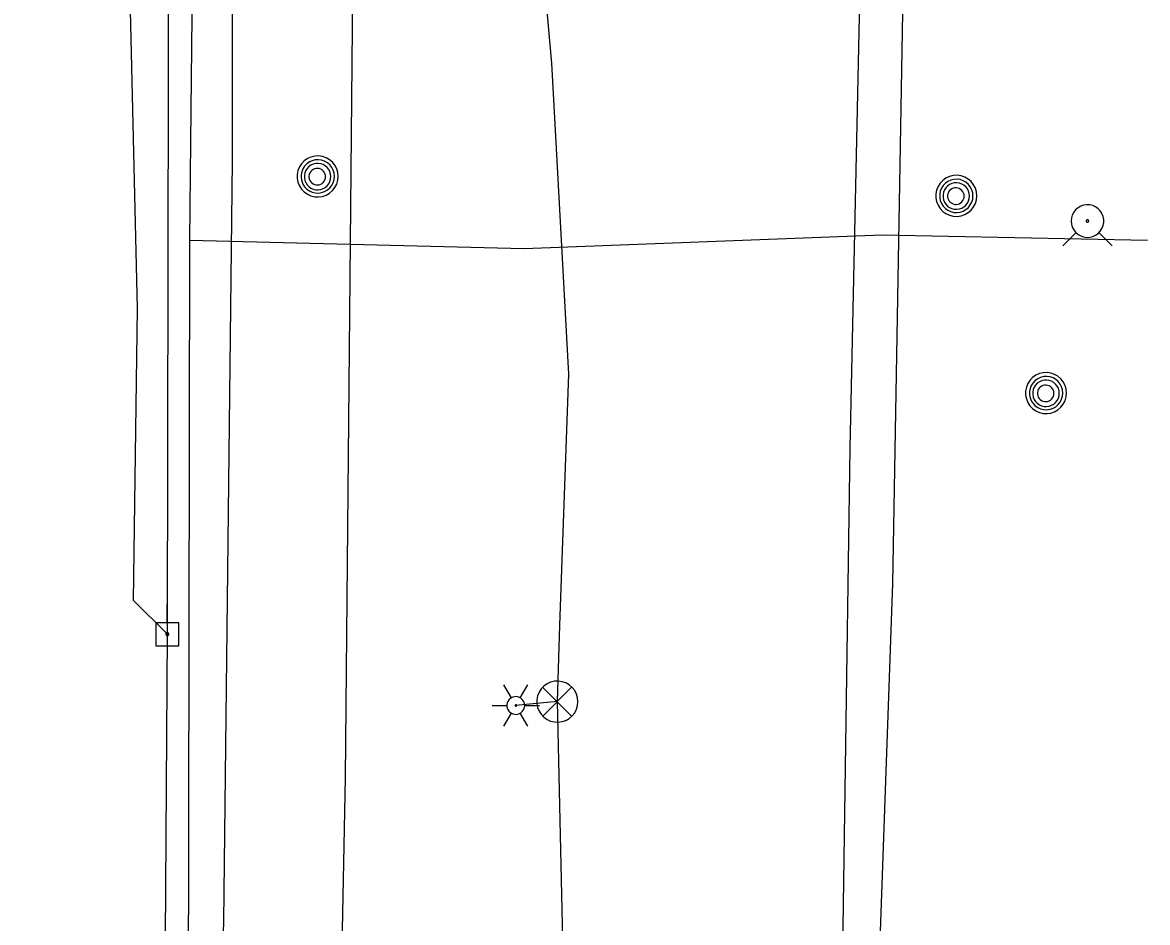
# Model space of a CAD drawing. Extents: x 596028 to 606371, y 330010 to 403088.
# Drawn here: x 601990.9 to 602171.6, y 362292.3 to 362436.9 of the extents above; entities that cross this region are included whole.
import ezdxf

# ---------------------------------------------------------------- set-up
doc = ezdxf.new("R2010")
doc.units = 0
for name, color, linetype in [('E_LTG', 7, 'Continuous'), ('E_SIG', 7, 'Continuous'), ('E_UTL_E_UG', 7, 'Continuous'), ('E_UTL_EPowerPole', 7, 'Continuous'), ('E_UTL_FO_UG', 7, 'Continuous'), ('E_UTL_G_UG', 7, 'Continuous'), ('E_UTL_MH', 7, 'Continuous'), ('E_UTL_Overhead', 7, 'Continuous'), ('E_UTL_T_UG', 7, 'Continuous'), ('E_UTL_W_UG', 7, 'Continuous'), ('E_UTL_WHydrant', 7, 'Continuous')]:
    doc.layers.add(name, color=color, linetype=linetype)

msp = doc.modelspace()

# ---------------------------------------------------------------- linework, layer by layer
at = {"layer": 'E_LTG'}
for points in [[(602069.42, 362328.37), (602068.23, 362330.43)], [(602070.85, 362328.37), (602072.04, 362330.43)], [(602071.56, 362327.13), (602071.54, 362327.4), (602071.46, 362327.66), (602071.34, 362327.91), (602071.17, 362328.12), (602070.96, 362328.3), (602070.73, 362328.43), (602070.47, 362328.52), (602070.2, 362328.56), (602069.93, 362328.55), (602069.67, 362328.48), (602069.42, 362328.37), (602069.2, 362328.21), (602069.01, 362328.02), (602068.86, 362327.79), (602068.76, 362327.54), (602068.71, 362327.27), (602068.71, 362327), (602068.76, 362326.73), (602068.86, 362326.48), (602069.01, 362326.25), (602069.2, 362326.05), (602069.42, 362325.9), (602069.67, 362325.78), (602069.93, 362325.72), (602070.2, 362325.71), (602070.47, 362325.74), (602070.73, 362325.83), (602070.96, 362325.97), (602071.17, 362326.15), (602071.34, 362326.36), (602071.46, 362326.6), (602071.54, 362326.86), (602071.56, 362327.13)], [(602071.56, 362327.13), (602071.54, 362327.4), (602071.46, 362327.66), (602071.34, 362327.91), (602071.17, 362328.12), (602070.96, 362328.3), (602070.73, 362328.43), (602070.47, 362328.52), (602070.2, 362328.56), (602069.93, 362328.55), (602069.67, 362328.48), (602069.42, 362328.37), (602069.2, 362328.21), (602069.01, 362328.02), (602068.86, 362327.79), (602068.76, 362327.54), (602068.71, 362327.27), (602068.71, 362327), (602068.76, 362326.73), (602068.86, 362326.48), (602069.01, 362326.25), (602069.2, 362326.05), (602069.42, 362325.9), (602069.67, 362325.78), (602069.93, 362325.72), (602070.2, 362325.71), (602070.47, 362325.74), (602070.73, 362325.83), (602070.96, 362325.97), (602071.17, 362326.15), (602071.34, 362326.36), (602071.46, 362326.6), (602071.54, 362326.86), (602071.56, 362327.13)], [(602071.56, 362327.13), (602071.54, 362327.4), (602071.46, 362327.66), (602071.34, 362327.91), (602071.17, 362328.12), (602070.96, 362328.3), (602070.73, 362328.43), (602070.47, 362328.52), (602070.2, 362328.56), (602069.93, 362328.55), (602069.67, 362328.48), (602069.42, 362328.37), (602069.2, 362328.21), (602069.01, 362328.02), (602068.86, 362327.79), (602068.76, 362327.54), (602068.71, 362327.27), (602068.71, 362327), (602068.76, 362326.73), (602068.86, 362326.48), (602069.01, 362326.25), (602069.2, 362326.05), (602069.42, 362325.9), (602069.67, 362325.78), (602069.93, 362325.72), (602070.2, 362325.71), (602070.47, 362325.74), (602070.73, 362325.83), (602070.96, 362325.97), (602071.17, 362326.15), (602071.34, 362326.36), (602071.46, 362326.6), (602071.54, 362326.86), (602071.56, 362327.13)], [(602066.32, 362327.13), (602068.7, 362327.13)], [(602070.25, 362327.13), (602070.25, 362327.16), (602070.24, 362327.18), (602070.23, 362327.2), (602070.22, 362327.22), (602070.2, 362327.23), (602070.18, 362327.24), (602070.16, 362327.25), (602070.14, 362327.25), (602070.12, 362327.25), (602070.09, 362327.25), (602070.07, 362327.24), (602070.06, 362327.22), (602070.04, 362327.21), (602070.03, 362327.19), (602070.02, 362327.17), (602070.02, 362327.14), (602070.02, 362327.12), (602070.02, 362327.1), (602070.03, 362327.08), (602070.04, 362327.06), (602070.06, 362327.04), (602070.07, 362327.03), (602070.09, 362327.02), (602070.12, 362327.02), (602070.14, 362327.01), (602070.16, 362327.02), (602070.18, 362327.03), (602070.2, 362327.04), (602070.22, 362327.05), (602070.23, 362327.07), (602070.24, 362327.09), (602070.25, 362327.11), (602070.25, 362327.13)], [(602071.56, 362327.13), (602073.94, 362327.13)], [(602068.23, 362323.83), (602069.42, 362325.9)], [(602072.04, 362323.83), (602070.85, 362325.9)]]:
    msp.add_lwpolyline(points, dxfattribs=at)
at = {"layer": 'E_SIG'}
for points in [[(602080.11, 362327.76), (602080.05, 362328.38), (602079.87, 362328.98), (602079.59, 362329.54), (602079.2, 362330.03), (602078.72, 362330.44), (602078.18, 362330.76), (602077.59, 362330.96), (602076.97, 362331.05), (602076.34, 362331.02), (602075.73, 362330.88), (602075.16, 362330.61), (602074.65, 362330.25), (602074.22, 362329.8), (602073.88, 362329.27), (602073.64, 362328.69), (602073.53, 362328.07), (602073.53, 362327.44), (602073.64, 362326.83), (602073.88, 362326.24), (602074.22, 362325.72), (602074.65, 362325.26), (602075.16, 362324.9), (602075.73, 362324.64), (602076.34, 362324.49), (602076.97, 362324.46), (602077.59, 362324.55), (602078.18, 362324.75), (602078.72, 362325.07), (602079.2, 362325.48), (602079.59, 362325.97), (602079.87, 362326.53), (602080.05, 362327.13), (602080.11, 362327.76)], [(602079.07, 362330.09), (602074.46, 362325.43)], [(602074.46, 362330.04), (602079.12, 362325.39)]]:
    msp.add_lwpolyline(points, dxfattribs=at)
at = {"layer": 'E_UTL_E_UG'}
for points in [[(602127.16, 361969.58), (602118.86, 362084.69), (602120.78, 362185.95), (602122.24, 362258.58), (602123.84, 362368.46), (602125.59, 362450.35), (602124.93, 362550.41), (602127.73, 362610.78), (602126.17, 362644.72), (602128.54, 362722.37), (602129.66, 362860.25), (602130.66, 362957.55), (602132.2, 363238.39)], [(601990.89, 362161.71), (602000.2, 362169.24), (602002.42, 362170.35), (602013.65, 362177.81), (602031.68, 362181.87), (602062.88, 362189.43), (602074.49, 362234.65), (602077.96, 362277.66), (602076.81, 362327.76), (602077.23, 362340.04), (602078.64, 362380.35), (602075.91, 362430.33), (602069.35, 362504.17), (602068.62, 362512.42), (602070.15, 362602.43), (602073.48, 362696.99), (602074.18, 362713.08), (602078.02, 362713.41)], [(602008.74, 362344), (602009.37, 362390.94), (602006.47, 362514.12)], [(602008.74, 362344), (602014.17, 362338.59)], [(602076.81, 362327.76), (602070.13, 362327.13)]]:
    msp.add_lwpolyline(points, dxfattribs=at)
at = {"layer": 'E_UTL_EPowerPole'}
for points in [[(602014.14, 362340.44), (602014.14, 362343.34)], [(602015.98, 362340.44), (602012.29, 362340.44)], [(602012.29, 362340.44), (602012.29, 362336.74)], [(602014.41, 362338.59), (602014.4, 362338.64), (602014.39, 362338.68), (602014.37, 362338.72), (602014.34, 362338.76), (602014.31, 362338.79), (602014.27, 362338.81), (602014.23, 362338.82), (602014.18, 362338.83), (602014.14, 362338.83), (602014.09, 362338.82), (602014.05, 362338.8), (602014.01, 362338.77), (602013.98, 362338.74), (602013.96, 362338.7), (602013.94, 362338.66), (602013.93, 362338.62), (602013.93, 362338.57), (602013.94, 362338.53), (602013.96, 362338.48), (602013.98, 362338.45), (602014.01, 362338.41), (602014.05, 362338.39), (602014.09, 362338.37), (602014.14, 362338.36), (602014.18, 362338.35), (602014.23, 362338.36), (602014.27, 362338.38), (602014.31, 362338.4), (602014.34, 362338.43), (602014.37, 362338.46), (602014.39, 362338.5), (602014.4, 362338.55), (602014.41, 362338.59)], [(602015.98, 362336.74), (602015.98, 362340.44)], [(602012.29, 362336.74), (602015.98, 362336.74)]]:
    msp.add_lwpolyline(points, dxfattribs=at)
at = {"layer": 'E_UTL_FO_UG'}
msp.add_lwpolyline([(602127.89, 362175.18), (602126.8, 362194.14), (602128.15, 362274.2), (602130.71, 362346.76), (602132.5, 362450.75), (602133.15, 362532.1), (602131.45, 362611.96), (602133.29, 362640.79), (602135.72, 362686.34), (602124.01, 362688.17), (602135.59, 362690.4), (602139.13, 362767.82), (602137.22, 362813.98), (602144.45, 362819.7), (602163.94, 362825.93)], dxfattribs=at)
at = {"layer": 'E_UTL_G_UG'}
for points in [[(602006.19, 361898.25), (602007.8, 361966.28), (602006.99, 362034.08), (602007.38, 362096.36), (602006.23, 362168.05), (602009.29, 362218.56), (602016.32, 362228.29), (602017.54, 362278.74), (602017.69, 362337.76), (602017.76, 362401.91), (602017.91, 362417.63), (602019.15, 362534.49), (602010.83, 362544.4)], [(602017.76, 362401.91), (602071.5, 362400.58), (602129, 362402.77), (602171.6, 362401.9)]]:
    msp.add_lwpolyline(points, dxfattribs=at)
at = {"layer": 'E_UTL_MH'}
for points in [[(602041.6, 362412.16), (602041.55, 362412.78), (602041.37, 362413.38), (602041.08, 362413.94), (602040.69, 362414.43), (602040.22, 362414.84), (602039.68, 362415.16), (602039.08, 362415.36), (602038.46, 362415.45), (602037.84, 362415.42), (602037.23, 362415.27), (602036.65, 362415.01), (602036.14, 362414.65), (602035.71, 362414.2), (602035.37, 362413.67), (602035.14, 362413.09), (602035.02, 362412.47), (602035.02, 362411.84), (602035.14, 362411.23), (602035.37, 362410.64), (602035.71, 362410.12), (602036.14, 362409.66), (602036.65, 362409.3), (602037.23, 362409.04), (602037.84, 362408.89), (602038.46, 362408.86), (602039.08, 362408.95), (602039.68, 362409.15), (602040.22, 362409.47), (602040.69, 362409.88), (602041.08, 362410.37), (602041.37, 362410.93), (602041.55, 362411.53), (602041.6, 362412.16)], [(602040.99, 362412.15), (602040.94, 362412.66), (602040.8, 362413.15), (602040.56, 362413.6), (602040.25, 362414), (602039.87, 362414.33), (602039.42, 362414.59), (602038.94, 362414.75), (602038.44, 362414.82), (602037.93, 362414.8), (602037.44, 362414.68), (602036.97, 362414.47), (602036.56, 362414.17), (602036.21, 362413.81), (602035.93, 362413.38), (602035.74, 362412.91), (602035.65, 362412.41), (602035.65, 362411.9), (602035.74, 362411.4), (602035.93, 362410.92), (602036.21, 362410.5), (602036.56, 362410.13), (602036.97, 362409.83), (602037.44, 362409.62), (602037.93, 362409.5), (602038.44, 362409.48), (602038.94, 362409.55), (602039.42, 362409.72), (602039.87, 362409.97), (602040.25, 362410.3), (602040.56, 362410.7), (602040.8, 362411.16), (602040.94, 362411.64), (602040.99, 362412.15)], [(602040.43, 362412.12), (602040.39, 362412.53), (602040.27, 362412.91), (602040.09, 362413.27), (602039.84, 362413.59), (602039.53, 362413.86), (602039.18, 362414.06), (602038.8, 362414.19), (602038.4, 362414.25), (602037.99, 362414.23), (602037.6, 362414.13), (602037.23, 362413.97), (602036.9, 362413.73), (602036.62, 362413.44), (602036.4, 362413.1), (602036.25, 362412.72), (602036.18, 362412.32), (602036.18, 362411.92), (602036.25, 362411.52), (602036.4, 362411.15), (602036.62, 362410.81), (602036.9, 362410.51), (602037.23, 362410.28), (602037.6, 362410.11), (602037.99, 362410.01), (602038.4, 362410), (602038.8, 362410.05), (602039.18, 362410.19), (602039.53, 362410.39), (602039.84, 362410.65), (602040.09, 362410.97), (602040.27, 362411.33), (602040.39, 362411.72), (602040.43, 362412.12)], [(602039.57, 362412.11), (602039.55, 362412.36), (602039.48, 362412.6), (602039.36, 362412.83), (602039.2, 362413.03), (602039.01, 362413.19), (602038.79, 362413.32), (602038.55, 362413.4), (602038.3, 362413.44), (602038.05, 362413.43), (602037.8, 362413.37), (602037.57, 362413.26), (602037.37, 362413.11), (602037.19, 362412.93), (602037.05, 362412.72), (602036.96, 362412.48), (602036.91, 362412.23), (602036.91, 362411.98), (602036.96, 362411.73), (602037.05, 362411.5), (602037.19, 362411.28), (602037.37, 362411.1), (602037.57, 362410.95), (602037.8, 362410.85), (602038.05, 362410.79), (602038.3, 362410.78), (602038.55, 362410.81), (602038.79, 362410.9), (602039.01, 362411.02), (602039.2, 362411.19), (602039.36, 362411.39), (602039.48, 362411.61), (602039.55, 362411.85), (602039.57, 362412.11)], [(602144.18, 362409.03), (602144.12, 362409.65), (602143.95, 362410.26), (602143.66, 362410.81), (602143.27, 362411.31), (602142.8, 362411.72), (602142.25, 362412.03), (602141.66, 362412.24), (602141.04, 362412.33), (602140.41, 362412.3), (602139.8, 362412.15), (602139.23, 362411.89), (602138.72, 362411.52), (602138.29, 362411.07), (602137.95, 362410.54), (602137.72, 362409.96), (602137.6, 362409.34), (602137.6, 362408.72), (602137.72, 362408.1), (602137.95, 362407.52), (602138.29, 362406.99), (602138.72, 362406.54), (602139.23, 362406.17), (602139.8, 362405.91), (602140.41, 362405.76), (602141.04, 362405.73), (602141.66, 362405.82), (602142.25, 362406.03), (602142.8, 362406.34), (602143.27, 362406.75), (602143.66, 362407.25), (602143.95, 362407.8), (602144.12, 362408.41), (602144.18, 362409.03)], [(602143.57, 362409.03), (602143.52, 362409.53), (602143.38, 362410.02), (602143.14, 362410.47), (602142.83, 362410.87), (602142.44, 362411.21), (602142, 362411.46), (602141.52, 362411.63), (602141.02, 362411.7), (602140.51, 362411.68), (602140.02, 362411.56), (602139.55, 362411.34), (602139.14, 362411.05), (602138.79, 362410.68), (602138.51, 362410.25), (602138.32, 362409.78), (602138.23, 362409.28), (602138.23, 362408.77), (602138.32, 362408.27), (602138.51, 362407.8), (602138.79, 362407.37), (602139.14, 362407), (602139.55, 362406.71), (602140.02, 362406.5), (602140.51, 362406.38), (602141.02, 362406.35), (602141.52, 362406.42), (602142, 362406.59), (602142.44, 362406.85), (602142.83, 362407.18), (602143.14, 362407.58), (602143.38, 362408.03), (602143.52, 362408.52), (602143.57, 362409.03)], [(602143, 362409), (602142.97, 362409.4), (602142.85, 362409.79), (602142.67, 362410.15), (602142.42, 362410.47), (602142.11, 362410.73), (602141.76, 362410.93), (602141.38, 362411.07), (602140.98, 362411.12), (602140.57, 362411.1), (602140.18, 362411.01), (602139.81, 362410.84), (602139.48, 362410.61), (602139.2, 362410.31), (602138.98, 362409.97), (602138.83, 362409.6), (602138.76, 362409.2), (602138.76, 362408.79), (602138.83, 362408.4), (602138.98, 362408.02), (602139.2, 362407.68), (602139.48, 362407.39), (602139.81, 362407.15), (602140.18, 362406.99), (602140.57, 362406.89), (602140.98, 362406.87), (602141.38, 362406.93), (602141.76, 362407.06), (602142.11, 362407.26), (602142.42, 362407.53), (602142.67, 362407.85), (602142.85, 362408.21), (602142.97, 362408.59), (602143, 362409)], [(602142.15, 362408.98), (602142.13, 362409.23), (602142.05, 362409.48), (602141.94, 362409.7), (602141.78, 362409.9), (602141.59, 362410.07), (602141.37, 362410.19), (602141.13, 362410.28), (602140.88, 362410.31), (602140.63, 362410.3), (602140.38, 362410.24), (602140.15, 362410.14), (602139.95, 362409.99), (602139.77, 362409.81), (602139.63, 362409.59), (602139.54, 362409.36), (602139.49, 362409.11), (602139.49, 362408.86), (602139.54, 362408.61), (602139.63, 362408.37), (602139.77, 362408.16), (602139.95, 362407.98), (602140.15, 362407.83), (602140.38, 362407.72), (602140.63, 362407.66), (602140.88, 362407.65), (602141.13, 362407.69), (602141.37, 362407.77), (602141.59, 362407.9), (602141.78, 362408.06), (602141.94, 362408.26), (602142.05, 362408.49), (602142.13, 362408.73), (602142.15, 362408.98)], [(602158.61, 362377.34), (602158.55, 362377.96), (602158.37, 362378.56), (602158.08, 362379.12), (602157.69, 362379.61), (602157.22, 362380.03), (602156.68, 362380.34), (602156.08, 362380.54), (602155.46, 362380.63), (602154.84, 362380.6), (602154.23, 362380.46), (602153.66, 362380.2), (602153.15, 362379.83), (602152.71, 362379.38), (602152.37, 362378.85), (602152.14, 362378.27), (602152.02, 362377.65), (602152.02, 362377.02), (602152.14, 362376.41), (602152.37, 362375.83), (602152.71, 362375.3), (602153.15, 362374.84), (602153.66, 362374.48), (602154.23, 362374.22), (602154.84, 362374.07), (602155.46, 362374.04), (602156.08, 362374.13), (602156.68, 362374.34), (602157.22, 362374.65), (602157.69, 362375.06), (602158.08, 362375.55), (602158.37, 362376.11), (602158.55, 362376.71), (602158.61, 362377.34)], [(602157.99, 362377.33), (602157.94, 362377.84), (602157.8, 362378.33), (602157.57, 362378.78), (602157.25, 362379.18), (602156.87, 362379.51), (602156.43, 362379.77), (602155.95, 362379.93), (602155.44, 362380.01), (602154.93, 362379.98), (602154.44, 362379.86), (602153.98, 362379.65), (602153.56, 362379.36), (602153.21, 362378.99), (602152.93, 362378.56), (602152.75, 362378.09), (602152.65, 362377.59), (602152.65, 362377.08), (602152.75, 362376.58), (602152.93, 362376.11), (602153.21, 362375.68), (602153.56, 362375.31), (602153.98, 362375.01), (602154.44, 362374.8), (602154.93, 362374.68), (602155.44, 362374.66), (602155.95, 362374.73), (602156.43, 362374.9), (602156.87, 362375.15), (602157.25, 362375.49), (602157.57, 362375.89), (602157.8, 362376.34), (602157.94, 362376.83), (602157.99, 362377.33)], [(602157.43, 362377.3), (602157.39, 362377.71), (602157.28, 362378.1), (602157.09, 362378.46), (602156.84, 362378.77), (602156.53, 362379.04), (602156.18, 362379.24), (602155.8, 362379.37), (602155.4, 362379.43), (602155, 362379.41), (602154.6, 362379.32), (602154.23, 362379.15), (602153.9, 362378.91), (602153.63, 362378.62), (602153.41, 362378.28), (602153.26, 362377.9), (602153.18, 362377.51), (602153.18, 362377.1), (602153.26, 362376.7), (602153.41, 362376.33), (602153.63, 362375.99), (602153.9, 362375.7), (602154.23, 362375.46), (602154.6, 362375.29), (602155, 362375.2), (602155.4, 362375.18), (602155.8, 362375.24), (602156.18, 362375.37), (602156.53, 362375.57), (602156.84, 362375.84), (602157.09, 362376.15), (602157.28, 362376.51), (602157.39, 362376.9), (602157.43, 362377.3)], [(602156.57, 362377.29), (602156.55, 362377.54), (602156.48, 362377.78), (602156.36, 362378.01), (602156.2, 362378.21), (602156.01, 362378.37), (602155.79, 362378.5), (602155.55, 362378.58), (602155.3, 362378.62), (602155.05, 362378.61), (602154.8, 362378.55), (602154.57, 362378.44), (602154.37, 362378.3), (602154.19, 362378.11), (602154.06, 362377.9), (602153.96, 362377.66), (602153.91, 362377.42), (602153.91, 362377.16), (602153.96, 362376.91), (602154.06, 362376.68), (602154.19, 362376.47), (602154.37, 362376.28), (602154.57, 362376.14), (602154.8, 362376.03), (602155.05, 362375.97), (602155.3, 362375.96), (602155.55, 362375.99), (602155.79, 362376.08), (602156.01, 362376.2), (602156.2, 362376.37), (602156.36, 362376.57), (602156.48, 362376.79), (602156.55, 362377.04), (602156.57, 362377.29)]]:
    msp.add_lwpolyline(points, dxfattribs=at)
at = {"layer": 'E_UTL_Overhead'}
msp.add_lwpolyline([(602006.07, 361225.37), (602007.31, 361412.08), (602007.49, 361460.34), (602006.99, 361560.97), (602010.23, 361723.79), (602008.35, 361890.76), (602011.4, 362030.82), (602013.06, 362167.76), (602014.17, 362338.59), (602014.48, 362518.11), (602015.76, 362635.51)], dxfattribs=at)
at = {"layer": 'E_UTL_T_UG'}
msp.add_lwpolyline([(602030.35, 360683.16), (602031.52, 360795.56), (602031.08, 360901.07), (602030.64, 360907.54), (602030.58, 360936.46), (602031.56, 361016.7), (602033, 361121.75), (602029, 361187.95), (602030.09, 361332.68), (602030.32, 361479.32), (602031.6, 361623.57), (602034.81, 361758.94), (602039.97, 361895.46), (602038.92, 362037.46), (602039.07, 362150.46), (602039.52, 362213.37), (602040.11, 362261.56), (602042.13, 362282.82), (602042.8, 362315.54), (602044.04, 362453.27), (602044.88, 362483.99), (602046.05, 362603.33)], dxfattribs=at)
at = {"layer": 'E_UTL_W_UG'}
msp.add_lwpolyline([(602016.98, 361938.65), (602018.86, 361987.61), (602019.27, 362115.15), (602019.89, 362157.56), (602019.84, 362183.66), (602023.24, 362292.42), (602024.62, 362414.61), (602024.75, 362534.97), (602022.93, 362612.44)], dxfattribs=at)
at = {"layer": 'E_UTL_WHydrant'}
for points in [[(602159.34, 362404.98), (602159.38, 362404.48), (602159.52, 362404), (602159.75, 362403.56), (602160.06, 362403.17), (602160.44, 362402.84), (602160.87, 362402.59), (602161.34, 362402.43), (602161.83, 362402.36), (602162.33, 362402.38), (602162.82, 362402.5), (602163.27, 362402.71), (602163.68, 362403), (602164.02, 362403.36), (602164.29, 362403.78), (602164.47, 362404.24), (602164.57, 362404.73), (602164.57, 362405.23), (602164.47, 362405.72), (602164.29, 362406.18), (602164.02, 362406.6), (602163.68, 362406.96), (602163.27, 362407.25), (602162.82, 362407.46), (602162.33, 362407.58), (602161.83, 362407.6), (602161.34, 362407.53), (602160.87, 362407.36), (602160.44, 362407.12), (602160.06, 362406.79), (602159.75, 362406.4), (602159.52, 362405.95), (602159.38, 362405.48), (602159.34, 362404.98)], [(602161.76, 362404.98), (602161.76, 362404.94), (602161.77, 362404.9), (602161.79, 362404.87), (602161.81, 362404.84), (602161.84, 362404.82), (602161.87, 362404.8), (602161.91, 362404.78), (602161.95, 362404.78), (602161.99, 362404.78), (602162.02, 362404.79), (602162.06, 362404.81), (602162.09, 362404.83), (602162.12, 362404.85), (602162.14, 362404.89), (602162.15, 362404.92), (602162.16, 362404.96), (602162.16, 362405), (602162.15, 362405.04), (602162.14, 362405.07), (602162.12, 362405.1), (602162.09, 362405.13), (602162.06, 362405.15), (602162.02, 362405.17), (602161.99, 362405.18), (602161.95, 362405.18), (602161.91, 362405.17), (602161.87, 362405.16), (602161.84, 362405.14), (602161.81, 362405.12), (602161.79, 362405.09), (602161.77, 362405.05), (602161.76, 362405.02), (602161.76, 362404.98)], [(602160.12, 362403.14), (602157.98, 362401)], [(602163.79, 362403.14), (602165.93, 362401)]]:
    msp.add_lwpolyline(points, dxfattribs=at)

doc.saveas('drawing.dxf')
